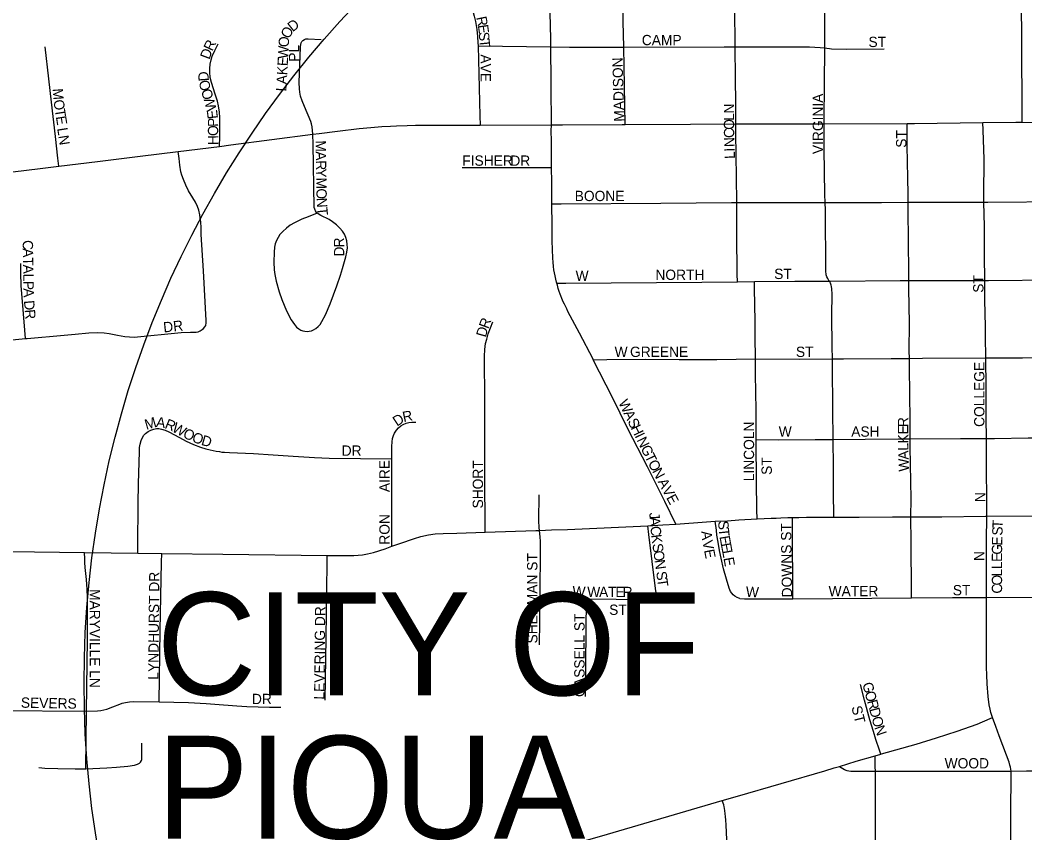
# Model space of a CAD drawing. Extents: x -87 to 2145, y -2128 to 440.
# Drawn here: x 266.02 to 290.4, y -552.95 to -533.22 of the extents above; entities that cross this region are included whole.
import ezdxf

# ---------------------------------------------------------------- set-up
doc = ezdxf.new("R2010")
doc.units = 0
for name, color, linetype in [('Default', 7, 'Continuous'), ('GM_X_City_Street', 7, 'Continuous'), ('GM_X_City_Street_Text', 7, 'Continuous'), ('GM_X_State_Route', 7, 'Continuous'), ('GM_X_US_Route', 7, 'Continuous')]:
    doc.layers.add(name, color=color, linetype=linetype)

msp = doc.modelspace()

# ---------------------------------------------------------------- linework, layer by layer
at = {"layer": 'Default'}
msp.add_circle((291.454, -549.312), 23.883, dxfattribs=at)
at = {"layer": 'GM_X_City_Street'}
for points in [[(278.898, -533.869), (278.896, -533.675), (278.885, -533.04), (278.885, -533.004), (278.889, -532.932), (278.892, -532.872), (278.894, -532.823), (278.897, -532.758), (278.9, -532.72), (278.938, -532.058)], [(280.667, -533.873), (280.656, -533.247), (280.657, -532.708), (280.666, -532.356), (280.676, -532.157)], [(283.37, -533.868), (283.368, -533.665), (283.355, -532.554), (283.356, -532.195)], [(285.547, -533.891), (285.555, -532.136)], [(276.911, -532.801), (276.943, -532.863), (276.974, -532.926), (277.004, -533.002), (277.041, -533.124), (277.068, -533.252), (277.099, -533.448), (277.119, -533.611), (277.129, -533.771), (277.131, -533.844)], [(290.331, -535.697), (290.325, -533.562), (290.318, -532.926)], [(273.125, -535.988), (273.108, -535.805), (273.093, -535.731), (273.077, -535.68), (272.918, -535.316), (272.861, -535.177), (272.825, -535.065), (272.805, -534.966), (272.796, -534.882), (272.793, -534.732), (272.823, -533.875), (272.831, -533.808), (272.84, -533.771), (272.858, -533.737), (272.884, -533.708), (272.917, -533.687), (272.952, -533.675), (273.007, -533.671), (273.321, -533.688)], [(266.957, -536.761), (266.935, -536.567), (266.878, -536.042), (266.781, -535.211), (266.714, -534.645), (266.631, -533.868)], [(270.86, -536.281), (270.863, -536.039), (270.866, -535.584), (270.858, -535.455), (270.834, -535.296), (270.81, -535.185), (270.757, -535.015), (270.666, -534.733), (270.635, -534.606), (270.622, -534.48), (270.622, -534.389), (270.631, -534.284), (270.653, -534.185), (270.684, -534.089), (270.742, -533.951), (270.828, -533.791)], [(277.131, -533.844), (278.898, -533.869)], [(277.131, -533.844), (277.175, -535.537), (277.181, -535.764)], [(278.898, -533.869), (279.35, -533.876), (280.667, -533.873)], [(278.91, -535.758), (278.915, -535.479), (278.908, -535.101), (278.909, -534.922), (278.909, -534.561), (278.9, -534.036), (278.898, -533.869)], [(280.667, -533.873), (283.103, -533.868), (283.37, -533.868)], [(280.702, -535.749), (280.667, -533.873)], [(283.37, -533.868), (285.175, -533.868), (285.436, -533.878), (285.547, -533.891)], [(283.386, -535.737), (283.383, -535.229), (283.376, -534.623), (283.37, -533.868)], [(285.534, -535.731), (285.534, -535.723), (285.538, -534.693), (285.547, -533.971), (285.547, -533.891)], [(285.547, -533.891), (285.595, -533.897), (285.66, -533.906), (285.708, -533.91), (286.067, -533.918), (286.989, -533.917)], [(278.916, -536.792), (278.915, -536.708), (278.916, -536.397), (278.913, -536.15), (278.907, -535.905), (278.91, -535.758)], [(283.41, -537.648), (283.405, -537.032), (283.387, -535.965), (283.386, -535.737)], [(285.554, -537.645), (285.548, -537.453), (285.533, -536.342), (285.534, -535.731)], [(287.567, -537.64), (287.567, -537.439), (287.558, -537.043), (287.542, -536.272), (287.543, -535.875), (287.543, -535.726)], [(289.406, -537.634), (289.402, -537.476), (289.41, -536.592), (289.388, -535.89), (289.383, -535.706)], [(273.23, -537.902), (273.212, -537.884), (273.186, -537.849), (273.168, -537.809), (273.159, -537.766), (273.129, -536.225), (273.125, -535.988)], [(266.149, -540.948), (266.192, -540.944), (267.089, -540.861), (267.354, -540.838), (267.691, -540.811), (267.908, -540.801), (268.062, -540.809), (268.18, -540.823), (268.387, -540.864), (268.563, -540.897), (268.675, -540.909), (268.787, -540.911), (269.927, -540.803), (270.156, -540.794), (270.288, -540.791), (270.342, -540.782), (270.386, -540.763), (270.437, -540.729), (270.473, -540.699), (270.503, -540.665), (270.523, -540.628), (270.535, -540.562), (270.538, -540.509), (270.473, -539.303), (270.417, -538.418), (270.41, -538.255), (270.403, -538.125), (270.392, -538.017), (270.379, -537.94), (270.357, -537.83), (270.325, -537.74), (270.277, -537.639), (270.211, -537.528), (270.11, -537.357), (270.041, -537.227), (269.981, -537.089), (269.943, -536.98), (269.923, -536.899), (269.898, -536.741), (269.878, -536.575), (269.858, -536.404)], [(276.745, -536.795), (278.754, -536.793), (278.916, -536.792)], [(278.923, -537.678), (278.918, -537.38), (278.92, -537.151), (278.916, -536.792)], [(289.406, -537.634), (289.501, -537.633), (291.383, -537.621), (292.428, -537.607), (294.801, -537.591)], [(278.923, -537.678), (279.149, -537.677), (281.568, -537.662), (283.28, -537.648), (283.41, -537.648)], [(279.044, -539.606), (279.036, -539.576), (279.02, -539.505), (279.002, -539.427), (278.985, -539.354), (278.973, -539.276), (278.96, -539.194), (278.952, -539.093), (278.944, -538.999), (278.932, -538.574), (278.928, -538.154), (278.923, -537.724), (278.923, -537.678)], [(283.41, -537.648), (285.227, -537.646), (285.554, -537.645)], [(283.424, -539.569), (283.422, -539.382), (283.412, -538.424), (283.413, -537.949), (283.41, -537.648)], [(285.554, -537.645), (286.925, -537.642), (287.567, -537.64)], [(285.656, -539.554), (285.655, -539.552), (285.617, -539.49), (285.595, -539.447), (285.587, -539.425), (285.58, -539.4), (285.574, -539.302), (285.559, -537.828), (285.554, -537.645)], [(287.567, -537.64), (288.114, -537.638), (289.324, -537.634), (289.406, -537.634)], [(287.586, -539.538), (287.584, -539.347), (287.567, -537.824), (287.567, -537.64)], [(289.428, -539.537), (289.422, -538.93), (289.42, -538.227), (289.406, -537.634)], [(273.23, -537.902), (273.007, -537.989), (272.855, -538.052), (272.676, -538.138), (272.575, -538.197), (272.48, -538.267), (272.394, -538.345), (272.326, -538.421), (272.278, -538.491), (272.24, -538.568), (272.212, -538.648), (272.195, -538.731), (272.182, -538.848), (272.176, -539.096), (272.183, -539.278), (272.197, -539.394), (272.234, -539.556), (272.304, -539.812), (272.37, -539.998), (272.485, -540.271), (272.598, -540.494), (272.674, -540.604), (272.73, -540.669), (272.784, -540.714), (272.829, -540.74), (272.879, -540.758), (272.93, -540.77), (272.983, -540.775), (273.036, -540.771), (273.088, -540.758), (273.136, -540.738), (273.196, -540.702), (273.25, -540.658), (273.297, -540.607), (273.345, -540.537), (273.428, -540.374), (273.543, -540.107), (273.702, -539.669), (273.796, -539.406), (273.844, -539.247), (273.923, -538.962), (273.949, -538.848), (273.96, -538.747), (273.958, -538.662), (273.947, -538.578), (273.925, -538.495), (273.891, -538.417), (273.845, -538.344), (273.78, -538.266), (273.695, -538.185), (273.603, -538.113), (273.517, -538.059), (273.317, -537.958), (273.23, -537.902)], [(266.149, -540.948), (266.132, -540.741), (266.066, -539.954), (266.043, -539.665), (266.034, -539.354), (266.035, -539.124)], [(285.656, -539.554), (285.686, -539.553), (287.373, -539.538), (287.586, -539.538)], [(287.586, -539.538), (288.966, -539.537), (289.428, -539.537)], [(287.597, -541.431), (287.593, -541.249), (287.601, -540.582), (287.588, -539.734), (287.586, -539.538)], [(289.428, -539.537), (289.52, -539.536), (291.159, -539.524)], [(289.45, -541.419), (289.444, -540.894), (289.443, -540.665), (289.432, -540.011), (289.428, -539.537)], [(279.044, -539.606), (279.264, -539.605), (282.56, -539.576), (283.424, -539.569)], [(279.927, -541.46), (279.922, -541.448), (279.597, -540.813), (279.314, -540.287), (279.286, -540.229), (279.259, -540.174), (279.228, -540.111), (279.2, -540.052), (279.168, -539.977), (279.142, -539.914), (279.124, -539.872), (279.102, -539.805), (279.078, -539.734), (279.056, -539.652), (279.044, -539.606)], [(283.424, -539.569), (283.839, -539.566)], [(283.839, -539.566), (284.82, -539.557), (285.656, -539.554)], [(283.864, -541.443), (283.859, -540.896), (283.853, -540.521), (283.841, -539.733), (283.839, -539.566)], [(285.732, -541.44), (285.726, -541.146), (285.72, -540.376), (285.721, -539.868), (285.714, -539.738), (285.71, -539.684), (285.703, -539.647), (285.684, -539.602), (285.656, -539.554)], [(277.302, -545.648), (277.302, -545.494), (277.298, -544.336), (277.299, -542.321), (277.292, -541.532), (277.292, -541.372), (277.298, -541.213), (277.315, -541.071), (277.342, -540.958), (277.381, -540.836), (277.488, -540.544)], [(265.484, -541.012), (266.149, -540.948)], [(279.927, -541.46), (280.254, -541.457), (281.197, -541.447), (282.012, -541.452), (282.928, -541.457), (283.864, -541.443)], [(281.932, -545.452), (281.663, -544.904), (281.24, -544.063), (280.768, -543.141), (280.391, -542.375), (279.927, -541.46)], [(283.864, -541.443), (284.923, -541.447), (285.732, -541.44)], [(283.88, -543.401), (283.877, -542.685), (283.866, -541.814), (283.864, -541.443)], [(285.732, -541.44), (286.003, -541.437), (287.157, -541.435), (287.597, -541.431)], [(285.749, -543.394), (285.739, -542.667), (285.735, -541.605), (285.732, -541.44)], [(287.597, -541.431), (287.918, -541.427), (289.45, -541.419)], [(287.618, -543.382), (287.616, -543.194), (287.615, -542.905), (287.612, -542.318), (287.599, -541.625), (287.597, -541.431)], [(289.45, -541.419), (289.629, -541.418), (290.343, -541.412), (291.175, -541.403)], [(289.468, -543.372), (289.464, -542.876), (289.459, -542.138), (289.45, -541.419)], [(268.879, -546.155), (268.88, -545.978), (268.887, -544.961), (268.891, -544.469), (268.913, -543.7), (268.919, -543.595), (268.93, -543.51), (268.957, -543.418), (268.988, -543.346), (269.021, -543.295), (269.063, -543.251), (269.125, -543.204), (269.194, -543.167), (269.268, -543.143), (269.329, -543.133), (269.39, -543.133), (269.452, -543.143), (269.542, -543.172), (269.629, -543.211), (269.888, -543.351), (270.048, -543.436), (270.229, -543.518), (270.398, -543.584), (270.524, -543.621), (270.635, -543.65), (270.778, -543.678), (270.856, -543.692), (270.917, -543.702), (270.981, -543.709), (271.098, -543.716), (271.684, -543.741), (272.158, -543.768), (272.648, -543.805), (273.16, -543.838), (273.518, -543.85), (275.039, -543.864)], [(275.039, -543.864), (275.04, -543.57), (275.046, -543.453), (275.059, -543.372), (275.078, -543.303), (275.107, -543.24), (275.155, -543.167), (275.202, -543.116), (275.262, -543.069), (275.317, -543.035), (275.39, -543.004), (275.455, -542.988), (275.526, -542.978), (275.624, -542.978)], [(283.88, -543.401), (284.414, -543.405), (285.314, -543.397), (285.749, -543.394)], [(283.902, -545.327), (283.898, -545.104), (283.885, -544.42), (283.88, -543.455), (283.88, -543.401)], [(285.749, -543.394), (286.528, -543.388), (287.331, -543.384), (287.618, -543.382)], [(285.766, -545.282), (285.763, -545.114), (285.757, -544.832), (285.758, -544.061), (285.749, -543.394)], [(287.618, -543.382), (288.838, -543.375), (289.468, -543.372)], [(287.634, -545.274), (287.637, -544.841), (287.633, -544.414), (287.62, -543.578), (287.618, -543.382)], [(289.468, -543.372), (289.66, -543.371), (290.477, -543.359), (291.203, -543.356)], [(289.479, -545.255), (289.477, -545.006), (289.469, -543.957), (289.468, -543.372)], [(275.037, -545.99), (275.037, -545.8), (275.039, -543.864)], [(278.621, -545.605), (278.613, -545.533), (278.608, -545.375), (278.615, -544.738)], [(281.932, -545.452), (282.677, -545.393), (282.889, -545.383)], [(282.889, -545.383), (283.185, -545.368), (283.462, -545.349), (283.902, -545.327)], [(283.487, -547.259), (283.463, -547.252), (283.42, -547.233), (283.365, -547.201), (283.322, -547.169), (283.286, -547.129), (283.259, -547.084), (283.226, -547.008), (283.157, -546.787), (283.091, -546.54), (283.031, -546.278), (282.991, -546.094), (282.955, -545.892), (282.929, -545.72), (282.915, -545.598), (282.889, -545.383)], [(283.902, -545.327), (284.243, -545.31), (284.363, -545.304), (284.482, -545.299), (284.647, -545.293), (284.756, -545.289), (284.765, -545.288)], [(284.765, -545.288), (284.915, -545.287), (285.101, -545.285), (285.362, -545.283), (285.766, -545.282)], [(284.769, -547.263), (284.765, -545.491), (284.765, -545.288)], [(285.766, -545.282), (286.378, -545.282), (287.192, -545.275), (287.634, -545.274)], [(287.634, -545.274), (287.874, -545.273), (288.382, -545.273), (289.445, -545.255), (289.479, -545.255)], [(287.648, -547.244), (287.648, -547.093), (287.642, -545.889), (287.634, -545.274)], [(289.47, -547.235), (289.472, -545.867), (289.479, -545.255)], [(289.479, -545.255), (290.79, -545.25), (291.214, -545.25)], [(277.302, -545.648), (278.534, -545.608), (278.621, -545.605)], [(278.621, -545.605), (278.91, -545.593), (279.303, -545.581), (281.248, -545.493)], [(278.64, -547.251), (278.651, -545.983), (278.647, -545.871), (278.638, -545.763), (278.621, -545.605)], [(281.248, -545.493), (281.619, -545.471)], [(281.408, -547.228), (281.422, -547.211), (281.439, -547.183), (281.448, -547.152), (281.45, -547.121), (281.439, -547.011), (281.275, -545.702), (281.248, -545.493)], [(281.619, -545.471), (281.932, -545.452)], [(275.037, -545.99), (275.23, -545.92), (275.586, -545.797), (275.741, -545.75), (275.932, -545.708), (276.092, -545.689), (276.287, -545.677), (276.615, -545.671), (277.302, -545.648)], [(265.762, -546.115), (267.581, -546.138)], [(273.472, -546.21), (273.92, -546.215), (274.118, -546.211), (274.332, -546.195), (274.448, -546.177), (274.592, -546.139), (274.875, -546.049), (275.037, -545.99)], [(267.629, -549.991), (267.656, -548.25), (267.657, -547.245), (267.645, -547.027), (267.628, -546.797), (267.596, -546.504), (267.59, -546.384), (267.587, -546.295), (267.581, -546.138)], [(267.581, -546.138), (268.879, -546.155)], [(268.879, -546.155), (269.456, -546.162)], [(269.398, -549.764), (269.419, -548.032), (269.451, -546.375), (269.456, -546.162)], [(269.456, -546.162), (270.935, -546.181), (273.472, -546.21)], [(273.426, -549.728), (273.443, -548.215), (273.469, -546.417), (273.472, -546.21)], [(278.621, -548.379), (278.64, -547.251)], [(278.64, -547.251), (279.764, -547.263)], [(279.74, -549.64), (279.764, -547.263)], [(279.764, -547.263), (281.203, -547.281), (281.274, -547.278), (281.327, -547.273), (281.375, -547.259), (281.408, -547.228)], [(283.487, -547.259), (283.594, -547.265), (284.595, -547.264), (284.769, -547.263)], [(284.769, -547.263), (287.648, -547.244)], [(287.648, -547.244), (288.645, -547.237), (289.47, -547.235)], [(286.903, -551.038), (286.871, -550.938), (286.787, -550.682), (286.724, -550.482), (286.642, -550.202), (286.51, -549.725), (286.408, -549.347)], [(267.629, -549.991), (267.894, -549.983), (267.978, -549.979), (268.049, -549.964), (268.128, -549.94), (268.271, -549.889), (268.438, -549.819), (268.499, -549.797), (268.577, -549.778), (268.671, -549.762), (268.783, -549.754), (269.398, -549.764)], [(269.398, -549.764), (270.108, -549.779), (270.531, -549.806), (270.742, -549.822), (271.281, -549.866), (271.52, -549.88), (272.068, -549.892), (272.346, -549.893)], [(265.479, -549.974), (267.629, -549.991)], [(267.615, -551.39), (267.629, -549.991)], [(290.07, -551.445), (290.063, -551.4), (290.052, -551.355), (290.037, -551.302), (290.015, -551.233), (289.952, -551.059), (289.774, -550.59), (289.694, -550.367), (289.615, -550.147)], [(267.615, -551.39), (268.128, -551.366), (268.357, -551.352), (268.633, -551.328), (268.794, -551.302), (268.872, -551.278), (268.915, -551.255), (268.94, -551.234), (268.963, -551.193), (268.97, -551.162), (268.975, -551.077), (268.975, -550.898), (268.973, -550.77)], [(286.773, -551.447), (286.771, -551.342), (286.768, -551.219), (286.765, -551.08)], [(266.477, -551.358), (266.623, -551.373), (266.934, -551.385), (267.359, -551.394), (267.615, -551.39)], [(285.901, -551.332), (285.982, -551.382), (286.027, -551.411), (286.056, -551.426), (286.084, -551.434), (286.127, -551.441), (286.177, -551.445), (286.317, -551.447), (286.773, -551.447)], [(286.773, -551.447), (287.166, -551.451), (288.308, -551.452), (289.341, -551.449), (290.07, -551.445)], [(286.78, -553.293), (286.779, -553.054), (286.777, -552.543), (286.777, -551.94), (286.778, -551.617), (286.773, -551.447)], [(290.061, -553.304), (290.063, -552.142), (290.067, -551.849), (290.071, -551.569), (290.071, -551.508), (290.071, -551.48), (290.07, -551.445)], [(290.07, -551.445), (290.439, -551.443), (291.218, -551.441), (292.062, -551.44), (292.181, -551.44)], [(283.331, -555.275), (283.312, -555.062), (283.278, -554.736), (283.241, -554.312), (283.231, -554.178), (283.22, -554), (283.207, -553.806), (283.196, -553.595), (283.183, -553.364), (283.17, -553.106), (283.151, -552.763), (283.142, -552.632), (283.135, -552.554), (283.127, -552.474), (283.12, -552.413), (283.111, -552.348), (283.105, -552.311), (283.096, -552.27), (283.059, -552.163)]]:
    msp.add_lwpolyline(points, dxfattribs=at)
at = {"layer": 'GM_X_State_Route'}
for points in [[(265.843, -536.898), (266.51, -536.817), (266.957, -536.761), (267.894, -536.645), (268.935, -536.516), (269.858, -536.404), (270.86, -536.281), (271.133, -536.248), (273.125, -535.988), (273.279, -535.968), (273.718, -535.913), (274.251, -535.849), (274.532, -535.822), (274.794, -535.801), (275.006, -535.788), (275.154, -535.783), (275.414, -535.774), (275.611, -535.77), (275.873, -535.771), (276.311, -535.768), (276.904, -535.764), (277.181, -535.764), (278.91, -535.758)], [(278.91, -535.758), (279.182, -535.757), (280.632, -535.75), (280.702, -535.749), (282.285, -535.74), (283.386, -535.737), (285.534, -535.731), (287.543, -535.726), (287.723, -535.725), (289.383, -535.706), (290.182, -535.696), (290.331, -535.697), (291.556, -535.699), (293.38, -535.691), (294.79, -535.701)]]:
    msp.add_lwpolyline(points, dxfattribs=at)
at = {"layer": 'GM_X_US_Route'}
for points in [[(289.615, -550.147), (289.577, -550.026), (289.557, -549.944), (289.536, -549.842), (289.512, -549.635), (289.489, -549.332), (289.473, -549.11), (289.467, -548.934), (289.467, -548.906), (289.465, -548.519), (289.47, -547.235)], [(289.47, -547.235), (292.596, -547.219), (293.188, -547.215), (294.246, -547.209), (295.874, -547.199), (295.899, -547.199), (297.292, -547.188), (298.564, -547.182), (299.035, -547.18), (299.324, -547.179)], [(286.765, -551.08), (286.903, -551.038), (286.924, -551.032), (287.759, -550.79), (288.252, -550.642), (288.761, -550.476), (289.24, -550.305), (289.371, -550.252), (289.615, -550.147)], [(285.546, -551.437), (285.776, -551.37), (285.901, -551.332), (286.309, -551.209), (286.765, -551.08)], [(275.419, -554.406), (276.465, -554.104), (276.552, -554.079), (277.67, -553.75), (278.125, -553.615), (279.736, -553.136), (280.271, -552.979), (283.059, -552.163), (283.428, -552.054), (285.546, -551.437)]]:
    msp.add_lwpolyline(points, dxfattribs=at)

# ---------------------------------------------------------------- texts
at = {"layer": 'Default'}
for s, p in [('CITY OF ', (269.335, -549.606)), ('PIQUA', (269.335, -553.09))]:
    msp.add_text(s, height=2.5, rotation=0, dxfattribs=at).set_placement(p)
at = {"layer": 'GM_X_City_Street_Text'}
for s, rotation, p in [('R', 281.8149, (277.085, -533.152)), ('O', 60.678, (272.542, -533.687)), ('D', 38.4175, (272.633, -533.514)), ('E', 277.9485, (277.125, -533.341)), ('O', 86.8065, (272.538, -533.878)), ('S', 274.2939, (277.148, -533.511)), ('T', 275.7079, (277.162, -533.693)), ('CAMP', 0, (281.105, -533.826)), ('ST', 0, (286.605, -533.871)), ('D', 69.3877, (270.611, -534.188)), ('R', 65.2706, (270.686, -533.986)), ('W', 86.7875, (272.522, -534.164)), ('PL', 90, (272.793, -534.226)), ('E', 86.802, (272.512, -534.339)), ('AVE', 270, (277.192, -534.049)), ('MADISON', 91.7615, (280.684, -535.679)), ('K', 86.8065, (272.5, -534.559)), ('D', 93.9377, (270.602, -534.695)), ('A', 86.785, (272.488, -534.779)), ('M', 274.1194, (266.808, -534.883)), ('O', 105.1229, (270.657, -534.895)), ('O', 106.8534, (270.72, -535.104)), ('L', 86.802, (272.478, -534.954)), ('O', 277.5082, (266.829, -535.162)), ('W', 104.428, (270.795, -535.392)), ('VIRGINIA', 90, (285.502, -536.469)), ('T', 279.0292, (266.858, -535.387)), ('E', 96.9476, (270.823, -535.602)), ('N', 90, (283.346, -535.484)), ('E', 279.0926, (266.886, -535.562)), ('P', 90.322, (270.826, -535.809)), ('O', 90.0656, (283.346, -535.88)), ('L', 90, (283.346, -535.66)), ('LN', 278.9673, (266.918, -535.846)), ('O', 90.3061, (270.827, -536.029)), ('C', 91.1414, (283.35, -536.076)), ('H', 90.3061, (270.828, -536.249)), ('N', 92.0329, (283.358, -536.295)), ('ST', 90, (287.526, -536.315)), ('M', 270.9837, (273.188, -536.139)), ('I', 92.0239, (283.362, -536.405)), ('A', 271.0178, (273.193, -536.403)), ('FISHER', 0, (276.749, -536.752)), ('DR', 0, (277.915, -536.753)), ('L', 92.022, (283.368, -536.581)), ('R', 270.9957, (273.197, -536.623)), ('Y', 270.9836, (273.2, -536.821)), ('M', 271.0035, (273.204, -537.041)), ('O', 270.9836, (273.208, -537.305)), ('BOONE', 0, (279.477, -537.61)), ('N', 272.8121, (273.212, -537.534)), ('T', 275.6829, (273.224, -537.767)), ('C', 270.9229, (266.082, -538.559)), ('R', 90.5932, (273.885, -538.734)), ('A', 270.9279, (266.085, -538.757)), ('D', 90.3716, (273.886, -538.955)), ('T', 270.9497, (266.089, -538.977)), ('A', 270.9504, (266.092, -539.153)), ('W', 0, (279.499, -539.547)), ('NORTH', 0, (281.435, -539.524)), ('ST', 0, (284.317, -539.502)), ('L', 270.9016, (266.095, -539.373)), ('ST', 90, (289.396, -539.835)), ('P', 270.9497, (266.098, -539.549)), ('A', 271.6154, (266.101, -539.728)), ('D', 274.8364, (266.112, -540.029)), ('R', 274.9711, (266.131, -540.249)), ('DR', 6.0054, (269.506, -540.801)), ('R', 69.5832, (277.378, -540.725)), ('D', 73.7634, (277.318, -540.932)), ('W', 0, (280.445, -541.395)), ('GREENE', 0, (280.819, -541.394)), ('ST', 0, (284.845, -541.394)), ('COLLEGE', 90, (289.418, -543.092)), ('W', 295.9108, (280.531, -542.499)), ('R', 12.01, (275.327, -542.977)), ('M', 16.2631, (269.083, -543.164)), ('A', 352.5469, (269.309, -543.092)), ('R', 337.5763, (269.511, -543.116)), ('D', 33.296, (275.165, -543.089)), ('A', 295.9202, (280.656, -542.756)), ('S', 295.9207, (280.753, -542.954)), ('R', 90, (287.57, -543.096)), ('W', 330.885, (269.687, -543.188)), ('O', 333.9788, (269.95, -543.334)), ('H', 295.9003, (280.83, -543.112)), ('LINCOLN', 90, (283.83, -544.411)), ('W', 0, (284.427, -543.33)), ('ASH', 0, (286.187, -543.33)), ('E', 90, (287.57, -543.272)), ('O', 339.3783, (270.171, -543.441)), ('D', 344.1458, (270.399, -543.525)), ('I', 295.937, (280.926, -543.31)), ('N', 295.9003, (280.974, -543.409)), ('K', 90.0656, (287.57, -543.492)), ('DR', 0, (273.823, -543.792)), ('G', 295.9354, (281.07, -543.607)), ('L', 91.0655, (287.574, -543.667)), ('A', 92.0985, (287.582, -543.885)), ('AIRE', 90, (274.986, -544.675)), ('SHORT', 90, (277.252, -545.072)), ('T', 295.9602, (281.166, -543.805)), ('O', 297.3153, (281.246, -543.969)), ('ST', 90, (284.26, -544.257)), ('W', 92.1018, (287.592, -544.171)), ('N', 298.107, (281.349, -544.168)), ('A', 298.1291, (281.484, -544.421)), ('V', 298.1224, (281.587, -544.614)), ('E', 298.1416, (281.691, -544.809)), ('N', 90, (289.44, -544.918)), ('RON', 90, (274.986, -545.951)), ('J', 274.8145, (281.284, -545.178)), ('A', 274.7927, (281.293, -545.287)), ('S', 273.9649, (282.956, -545.377)), ('T', 87.8688, (289.86, -545.558)), ('C', 275.3044, (281.312, -545.509)), ('A', 275.9564, (282.548, -545.628)), ('T', 275.8831, (282.969, -545.561)), ('DOWNS ST', 90.8065, (284.754, -547.228)), ('S', 88.1964, (289.855, -545.734)), ('K', 277.3935, (281.331, -545.716)), ('V', 280.2685, (282.574, -545.867)), ('E', 279.6819, (282.989, -545.754)), ('E', 88.9618, (289.85, -545.975)), ('S', 277.862, (281.36, -545.936)), ('O', 277.8705, (281.384, -546.111)), ('E', 280.8016, (282.614, -546.086)), ('E', 280.4367, (283.02, -545.931)), ('L', 280.4367, (283.052, -546.104)), ('N', 90, (289.418, -546.347)), ('G', 89.5409, (289.848, -546.194)), ('SHERMAN ST', 90, (278.572, -548.349)), ('N', 277.8488, (281.414, -546.329)), ('E', 280.4367, (283.084, -546.277)), ('E', 89.8907, (289.848, -546.37)), ('L', 90, (289.848, -546.546)), ('S', 277.862, (281.453, -546.612)), ('L', 90, (289.848, -546.722)), ('LYNDHURST DR', 89.4628, (269.376, -549.229)), ('T', 277.8673, (281.477, -546.786)), ('O', 90, (289.848, -546.942)), ('MARYVILLE LN', 270, (267.71, -547.029)), ('W', 356.6187, (279.414, -547.203)), ('W', 359.5902, (279.78, -547.222)), ('A', 359.9929, (280.068, -547.224)), ('T', 359.9956, (280.288, -547.224)), ('E', 359.9956, (280.464, -547.224)), ('R', 359.9941, (280.64, -547.224)), ('W', 356.6075, (283.623, -547.214)), ('WATER', 0, (285.637, -547.202)), ('ST', 0, (288.651, -547.18)), ('C', 90, (289.848, -547.139)), ('LEVERING DR', 89.3776, (273.402, -549.713)), ('ST', 0, (280.313, -547.655)), ('CASSELL ST', 90, (279.716, -549.648)), ('G', 285.2609, (286.453, -549.327)), ('O', 285.2398, (286.51, -549.54)), ('SEVERS', 358.8989, (266.036, -549.908)), ('DR', 0, (271.645, -549.821)), ('R', 285.2575, (286.568, -549.752)), ('ST', 284.0298, (286.189, -549.894)), ('D', 285.2398, (286.62, -549.943)), ('O', 285.2585, (286.678, -550.155)), ('N', 289.2463, (286.742, -550.386)), ('WOOD', 0, (288.453, -551.382))]:
    msp.add_text(s, height=0.25, rotation=rotation, dxfattribs=at).set_placement(p)

doc.saveas('drawing.dxf')
